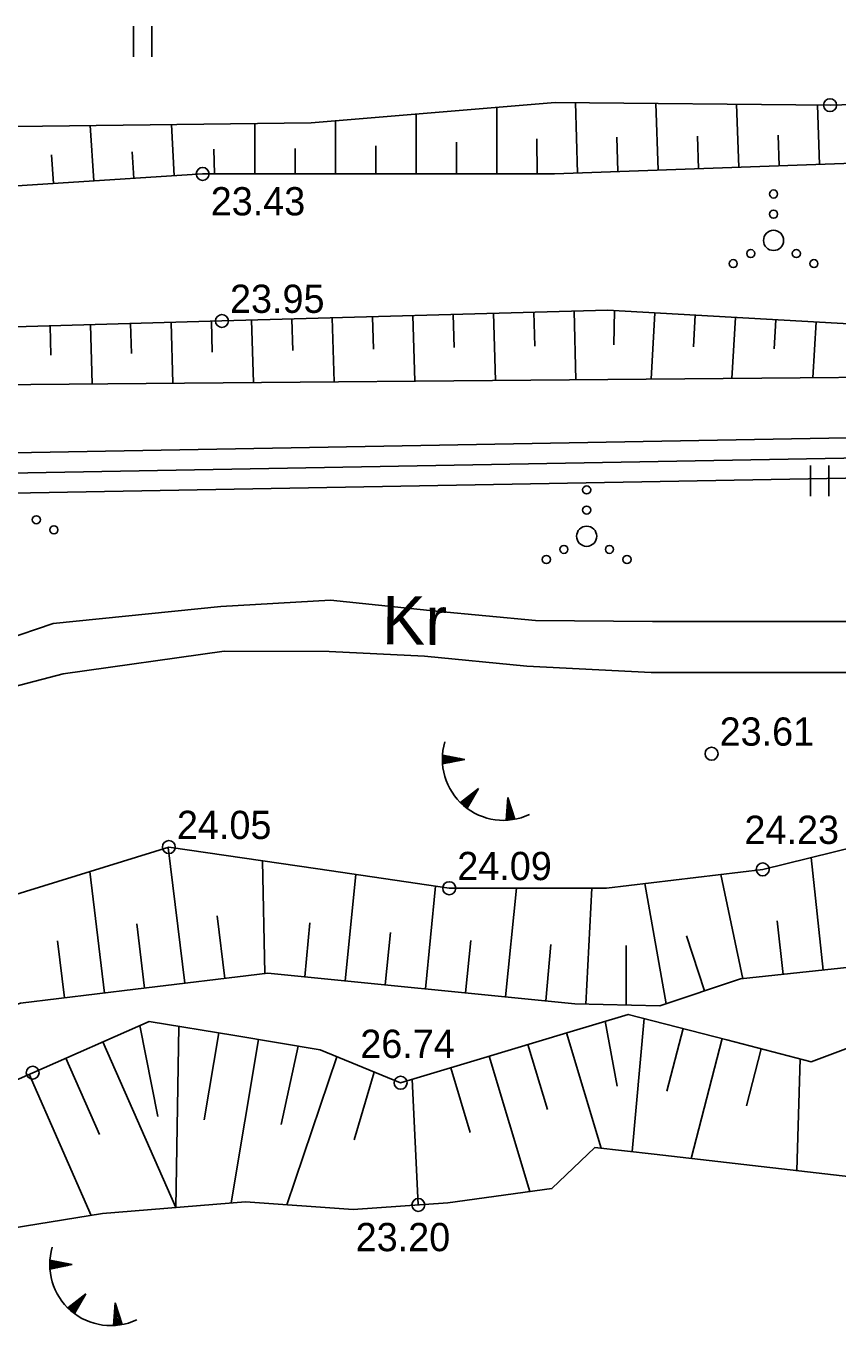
# Model space of a CAD drawing. Extents: x 509422 to 615075, y 6525431 to 6565970.
# Drawn here: x 513230.7 to 513271, y 6565838.7 to 6565903.4 of the extents above; entities that cross this region are included whole.
import ezdxf

# ---------------------------------------------------------------- set-up
doc = ezdxf.new("R2010")
doc.units = 0
for name, color, linetype in [('HALJASTUS', 7, 'Continuous'), ('KORGUS', 7, 'Continuous'), ('PIIR', 7, 'Continuous'), ('PIIR_TM', 7, 'Continuous'), ('RELJEEF', 7, 'Continuous'), ('TEE', 7, 'Continuous')]:
    doc.layers.add(name, color=color, linetype=linetype)

msp = doc.modelspace()

# ---------------------------------------------------------------- linework, layer by layer
at = {"layer": 'HALJASTUS'}
for p, q in [((513236.049, 6565903.384), (513236.049, 6565901.862)), ((513236.959, 6565903.384), (513236.959, 6565901.862)), ((513269.602, 6565881.613), (513269.602, 6565880.091)), ((513270.512, 6565881.613), (513270.512, 6565880.091))]:
    msp.add_line(p, q, dxfattribs=at)
for centre, radius in [((513267.777, 6565895.064), 0.2), ((513267.777, 6565894.064), 0.2), ((513267.777, 6565892.764), 0.5), ((513266.647, 6565892.114), 0.2), ((513268.907, 6565892.114), 0.2), ((513265.777, 6565891.614), 0.2), ((513269.777, 6565891.614), 0.2), ((513258.511, 6565880.4), 0.2), ((513258.511, 6565879.4), 0.2), ((513231.231, 6565878.92), 0.2), ((513232.101, 6565878.42), 0.2), ((513258.511, 6565878.1), 0.5), ((513257.381, 6565877.45), 0.2), ((513259.641, 6565877.45), 0.2), ((513256.511, 6565876.95), 0.2), ((513260.511, 6565876.95), 0.2)]:
    msp.add_circle(centre, radius, dxfattribs=at)
at = {"layer": 'KORGUS'}
for centre in [(513270.577, 6565899.466), (513239.476, 6565896.059), (513240.432, 6565888.772), (513264.703, 6565867.323), (513237.8, 6565862.697), (513267.241, 6565861.59), (513251.698, 6565860.659), (513231.051, 6565851.517), (513249.287, 6565851.017), (513250.167, 6565844.964)]:
    msp.add_circle(centre, 0.32, dxfattribs=at)
at = {"layer": 'PIIR'}
msp.add_lwpolyline([(513442.384, 6565886.056), (512829.322, 6565875.033), (512905.604, 6565720.31), (513290.987, 6565614.399), (513289.987, 6565493.425), (513354.686, 6565477.937), (513483.571, 6565506.952), (513523.89, 6565738.256), (513543.837, 6565852.517)], close=True, dxfattribs=at)
at = {"layer": 'PIIR_TM'}
for points in [[(512906.302, 6565721.155), (512830.916, 6565874.062), (513442.232, 6565885.053), (513542.704, 6565851.838), (513522.905, 6565738.428), (513482.701, 6565507.781), (513354.693, 6565478.963), (513290.993, 6565494.213), (513291.994, 6565615.159)], [(512832.51, 6565873.09), (513442.08, 6565884.05), (513541.57, 6565851.16), (513521.92, 6565738.6), (513481.83, 6565508.61), (513354.7, 6565479.99), (513337.28, 6565484.16), (513292, 6565495), (513293, 6565615.92), (512907, 6565722), (512869.36, 6565798.35)]]:
    msp.add_lwpolyline(points, close=True, dxfattribs=at)
at = {"layer": 'RELJEEF'}
for p, q in [((513250.062, 6565896.059), (513250.062, 6565899.027)), ((513254.062, 6565896.059), (513254.062, 6565899.362)), ((513258.062, 6565896.1), (513257.963, 6565899.595)), ((513262.059, 6565896.244), (513261.94, 6565899.554)), ((513266.057, 6565896.387), (513265.944, 6565899.513)), ((513270.054, 6565896.531), (513269.948, 6565899.472)), ((513234.074, 6565895.711), (513233.897, 6565898.453)), ((513238.065, 6565895.968), (513237.926, 6565898.504)), ((513242.062, 6565896.059), (513242.062, 6565898.556)), ((513246.062, 6565896.059), (513246.062, 6565898.692)), ((513256.045, 6565897.793), (513256.062, 6565896.059)), ((513259.999, 6565897.873), (513260.06, 6565896.172)), ((513264, 6565897.925), (513264.058, 6565896.316)), ((513268.001, 6565897.976), (513268.055, 6565896.459)), ((513235.985, 6565897.159), (513236.07, 6565895.839)), ((513240.034, 6565897.294), (513240.062, 6565896.059)), ((513244.062, 6565897.32), (513244.062, 6565896.059)), ((513248.062, 6565897.459), (513248.062, 6565896.059)), ((513252.062, 6565897.627), (513252.062, 6565896.059)), ((513231.986, 6565897.005), (513232.078, 6565895.582)), ((513237.907, 6565888.701), (513237.991, 6565885.688)), ((513239.949, 6565887.231), (513239.906, 6565888.757)), ((513241.905, 6565888.813), (513241.992, 6565885.722)), ((513243.948, 6565887.304), (513243.904, 6565888.869)), ((513245.903, 6565888.925), (513245.992, 6565885.756)), ((513247.948, 6565887.377), (513247.903, 6565888.982)), ((513249.902, 6565889.038), (513249.993, 6565885.79)), ((513251.947, 6565887.45), (513251.901, 6565889.094)), ((513253.9, 6565889.15), (513253.994, 6565885.824)), ((513255.947, 6565887.523), (513255.899, 6565889.206)), ((513257.899, 6565889.262), (513257.969, 6565885.857)), ((513259.86, 6565887.581), (513259.897, 6565889.288)), ((513261.894, 6565889.175), (513261.707, 6565885.889)), ((513263.801, 6565887.484), (513263.891, 6565889.061)), ((513265.888, 6565888.948), (513265.716, 6565885.923)), ((513267.802, 6565887.387), (513267.885, 6565888.834)), ((513269.881, 6565888.721), (513269.724, 6565885.957)), ((513231.95, 6565887.084), (513231.909, 6565888.532)), ((513233.908, 6565888.588), (513233.991, 6565885.654)), ((513235.949, 6565887.158), (513235.907, 6565888.645)), ((513251.357, 6565867.064), (513251.556, 6565867.223)), ((513251.358, 6565867.129), (513251.492, 6565867.236)), ((513251.358, 6565867), (513251.621, 6565867.211)), ((513251.359, 6565866.937), (513251.685, 6565867.198)), ((513251.361, 6565867.195), (513251.427, 6565867.248)), ((513251.362, 6565866.876), (513251.75, 6565867.186)), ((513252.478, 6565867.045), (513251.365, 6565867.26)), ((513252.478, 6565867.045), (513251.366, 6565866.827)), ((513251.386, 6565866.831), (513251.814, 6565867.173)), ((513251.492, 6565866.852), (513251.879, 6565867.161)), ((513251.598, 6565866.872), (513251.943, 6565867.148)), ((513251.704, 6565866.893), (513252.007, 6565867.136)), ((513251.81, 6565866.914), (513252.072, 6565867.123)), ((513251.916, 6565866.935), (513252.136, 6565867.111)), ((513252.022, 6565866.956), (513252.201, 6565867.099)), ((513252.128, 6565866.976), (513252.265, 6565867.086)), ((513252.234, 6565866.997), (513252.33, 6565867.074)), ((513252.34, 6565867.018), (513252.394, 6565867.061)), ((513253.142, 6565865.605), (513252.253, 6565864.901)), ((513253.142, 6565865.605), (513252.582, 6565864.619)), ((513252.859, 6565865.107), (513252.869, 6565865.389)), ((513252.912, 6565865.201), (513252.92, 6565865.43)), ((513252.966, 6565865.295), (513252.972, 6565865.47)), ((513253.019, 6565865.389), (513253.023, 6565865.511)), ((513253.072, 6565865.483), (513253.075, 6565865.552)), ((513252.3, 6565864.855), (513252.303, 6565864.94)), ((513252.348, 6565864.81), (513252.354, 6565864.981)), ((513252.397, 6565864.767), (513252.406, 6565865.022)), ((513252.445, 6565864.726), (513252.457, 6565865.063)), ((513252.494, 6565864.687), (513252.509, 6565865.103)), ((513252.543, 6565864.649), (513252.56, 6565865.144)), ((513252.592, 6565864.637), (513252.612, 6565865.185)), ((513252.646, 6565864.731), (513252.663, 6565865.226)), ((513252.699, 6565864.825), (513252.715, 6565865.267)), ((513252.752, 6565864.919), (513252.766, 6565865.307)), ((513252.806, 6565865.013), (513252.818, 6565865.348)), ((513254.606, 6565865.157), (513254.521, 6565864.026)), ((513254.813, 6565864.509), (513254.575, 6565864.744)), ((513254.781, 6565864.612), (513254.58, 6565864.81)), ((513254.748, 6565864.715), (513254.585, 6565864.875)), ((513254.715, 6565864.817), (513254.59, 6565864.941)), ((513254.682, 6565864.92), (513254.595, 6565865.006)), ((513254.649, 6565865.023), (513254.6, 6565865.072)), ((513254.606, 6565865.157), (513254.952, 6565864.077)), ((513254.587, 6565864.03), (513254.526, 6565864.09)), ((513254.653, 6565864.035), (513254.531, 6565864.155)), ((513254.717, 6565864.042), (513254.536, 6565864.221)), ((513254.78, 6565864.049), (513254.541, 6565864.286)), ((513254.842, 6565864.058), (513254.546, 6565864.352)), ((513254.903, 6565864.068), (513254.551, 6565864.417)), ((513254.945, 6565864.097), (513254.556, 6565864.483)), ((513254.912, 6565864.2), (513254.56, 6565864.548)), ((513254.879, 6565864.303), (513254.565, 6565864.614)), ((513254.846, 6565864.406), (513254.57, 6565864.679)), ((513238.585, 6565855.948), (513237.763, 6565862.685)), ((513270.237, 6565856.604), (513269.634, 6565862.179)), ((513234.615, 6565855.463), (513233.88, 6565861.482)), ((513242.556, 6565856.432), (513242.448, 6565862.015)), ((513246.535, 6565856.068), (513247.063, 6565861.339)), ((513262.46, 6565854.933), (513261.39, 6565860.887)), ((513266.26, 6565856.174), (513265.167, 6565861.341)), ((513250.515, 6565855.669), (513251.025, 6565860.758)), ((513254.496, 6565855.271), (513255.035, 6565860.659)), ((513258.478, 6565854.914), (513258.773, 6565860.659)), ((513236.211, 6565858.895), (513236.6, 6565855.705)), ((513240.191, 6565859.296), (513240.57, 6565856.19)), ((513244.791, 6565858.951), (513244.545, 6565856.267)), ((513267.961, 6565859.043), (513268.248, 6565856.389)), ((513248.785, 6565858.458), (513248.525, 6565855.868)), ((513263.466, 6565858.298), (513264.357, 6565855.566)), ((513232.284, 6565858.051), (513232.629, 6565855.221)), ((513252.765, 6565858.065), (513252.506, 6565855.47)), ((513256.736, 6565857.866), (513256.486, 6565855.072)), ((513260.463, 6565857.82), (513260.478, 6565854.866)), ((513237.257, 6565849.343), (513236.36, 6565853.855)), ((513238.297, 6565853.812), (513238.147, 6565844.831)), ((513260.027, 6565850.842), (513259.433, 6565854.063)), ((513261.357, 6565854.203), (513260.762, 6565847.605)), ((513239.555, 6565849.186), (513240.27, 6565853.484)), ((513242.243, 6565853.156), (513240.897, 6565845.059)), ((513257.517, 6565853.488), (513259.23, 6565847.782)), ((513262.492, 6565850.6), (513263.293, 6565853.703)), ((513265.23, 6565853.203), (513263.696, 6565847.266)), ((513234.529, 6565853.049), (513238.147, 6565844.831)), ((513243.368, 6565848.941), (513244.216, 6565852.828)), ((513256.566, 6565849.699), (513255.602, 6565852.913)), ((513266.434, 6565849.868), (513267.166, 6565852.702)), ((513234.369, 6565848.45), (513232.699, 6565852.243)), ((513246.134, 6565852.308), (513243.649, 6565844.974)), ((513253.686, 6565852.338), (513255.701, 6565845.625)), ((513269.103, 6565852.202), (513268.923, 6565846.662)), ((513230.868, 6565851.437), (513233.949, 6565844.44)), ((513246.979, 6565848.181), (513247.985, 6565851.55)), ((513249.855, 6565851.188), (513250.167, 6565844.964)), ((513252.733, 6565848.556), (513251.771, 6565851.763)), ((513231.894, 6565842.022), (513232.092, 6565842.181)), ((513231.894, 6565841.958), (513232.157, 6565842.169)), ((513231.895, 6565842.087), (513232.028, 6565842.193)), ((513231.896, 6565841.895), (513232.221, 6565842.156)), ((513231.897, 6565842.153), (513231.964, 6565842.206)), ((513231.899, 6565841.834), (513232.286, 6565842.144)), ((513233.014, 6565842.003), (513231.901, 6565842.218)), ((513231.922, 6565841.789), (513232.35, 6565842.131)), ((513232.028, 6565841.81), (513232.415, 6565842.119)), ((513232.134, 6565841.83), (513232.479, 6565842.106)), ((513232.24, 6565841.851), (513232.544, 6565842.094)), ((513232.346, 6565841.872), (513232.608, 6565842.081)), ((513232.452, 6565841.893), (513232.673, 6565842.069)), ((513233.014, 6565842.003), (513231.902, 6565841.785)), ((513232.558, 6565841.914), (513232.737, 6565842.056)), ((513232.664, 6565841.934), (513232.801, 6565842.044)), ((513232.77, 6565841.955), (513232.866, 6565842.032)), ((513232.877, 6565841.976), (513232.93, 6565842.019)), ((513233.678, 6565840.563), (513232.789, 6565839.859)), ((513233.678, 6565840.563), (513233.118, 6565839.577)), ((513233.129, 6565839.595), (513233.148, 6565840.143)), ((513233.182, 6565839.689), (513233.199, 6565840.184)), ((513233.235, 6565839.783), (513233.251, 6565840.224)), ((513233.289, 6565839.877), (513233.302, 6565840.265)), ((513233.342, 6565839.971), (513233.354, 6565840.306)), ((513233.395, 6565840.065), (513233.405, 6565840.347)), ((513233.449, 6565840.159), (513233.457, 6565840.387)), ((513233.502, 6565840.253), (513233.508, 6565840.428)), ((513233.555, 6565840.347), (513233.56, 6565840.469)), ((513233.609, 6565840.441), (513233.611, 6565840.51)), ((513232.836, 6565839.813), (513232.839, 6565839.898)), ((513232.885, 6565839.768), (513232.891, 6565839.939)), ((513232.933, 6565839.725), (513232.942, 6565839.98)), ((513232.982, 6565839.684), (513232.994, 6565840.021)), ((513233.03, 6565839.644), (513233.045, 6565840.061)), ((513233.079, 6565839.606), (513233.096, 6565840.102)), ((513235.142, 6565840.115), (513235.058, 6565838.984)), ((513235.449, 6565839.158), (513235.097, 6565839.506)), ((513235.416, 6565839.261), (513235.102, 6565839.571)), ((513235.383, 6565839.364), (513235.106, 6565839.637)), ((513235.35, 6565839.467), (513235.111, 6565839.702)), ((513235.317, 6565839.57), (513235.116, 6565839.768)), ((513235.284, 6565839.673), (513235.121, 6565839.833)), ((513235.251, 6565839.775), (513235.126, 6565839.899)), ((513235.218, 6565839.878), (513235.131, 6565839.964)), ((513235.185, 6565839.981), (513235.136, 6565840.03)), ((513235.142, 6565840.115), (513235.488, 6565839.035)), ((513235.123, 6565838.988), (513235.062, 6565839.048)), ((513235.189, 6565838.993), (513235.067, 6565839.113)), ((513235.253, 6565839), (513235.072, 6565839.179)), ((513235.317, 6565839.007), (513235.077, 6565839.244)), ((513235.379, 6565839.016), (513235.082, 6565839.31)), ((513235.44, 6565839.026), (513235.087, 6565839.375)), ((513235.481, 6565839.055), (513235.092, 6565839.441))]:
    msp.add_line(p, q, dxfattribs=at)
for points in [[(513323.331, 6565900.882), (513316.24, 6565901.042), (513308.201, 6565901.223), (513297.384, 6565899.525), (513287.254, 6565899.952), (513278.098, 6565899.685), (513270.577, 6565899.466), (513256.958, 6565899.605), (513244.856, 6565898.591), (513214.214, 6565898.204), (513203.071, 6565897.351), (513193.298, 6565896.602), (513177.54, 6565896.414), (513165.38, 6565896.268), (513158.709, 6565896.189), (513147.461, 6565896.054), (513134.298, 6565895.897), (513122.29, 6565896.724)], [(513115.679, 6565894.54), (513153.82, 6565892.441), (513173.134, 6565894.028), (513192.511, 6565894.123), (513210.829, 6565894.213), (513239.476, 6565896.059), (513256.923, 6565896.059), (513295.339, 6565897.442), (513310.267, 6565896.788), (513319.13, 6565897.908), (513343.847, 6565897.913), (513364.747, 6565899.127), (513377.155, 6565898.566), (513389.54, 6565899.52), (513419.496, 6565897.709), (513439.316, 6565896.51), (513458.864, 6565893.025), (513479.825, 6565889.287), (513493.885, 6565884.311), (513505.224, 6565880.298), (513521.129, 6565875.908), (513536.53, 6565869.989), (513541.655, 6565870.181)], [(513325.686, 6565889.415), (513308.621, 6565889.402), (513300.571, 6565889.396), (513287.959, 6565890.055), (513281.987, 6565889.415), (513273.561, 6565888.512), (513259.542, 6565889.309), (513240.432, 6565888.772), (513226.145, 6565888.37), (513219.086, 6565888.172), (513213.338, 6565888.991), (513208.22, 6565888.244), (513200.745, 6565887.153), (513193.238, 6565888.001), (513185.687, 6565887.812), (513178.135, 6565887.624), (513138.079, 6565886.626), (513121.616, 6565884.211)], [(513126.775, 6565881.461), (513157.366, 6565880.16), (513169.961, 6565881.374), (513180.038, 6565883.521), (513195.339, 6565884.922), (513213.766, 6565885.482), (513282.452, 6565886.065), (513294.814, 6565888.014), (513304.517, 6565887.548), (513311.982, 6565887.188), (513324.916, 6565886.566), (513339.971, 6565888.294), (513388.172, 6565888.627), (513399.742, 6565888.707), (513443.451, 6565885.069), (513465.166, 6565880.821), (513482.458, 6565877.438), (513509.37, 6565869.814), (513529.493, 6565862.472), (513534.672, 6565860.582), (513540.98, 6565860.472)], [(513292.779, 6565861.003), (513290.488, 6565862.177), (513286.945, 6565863.993), (513284.738, 6565865.124), (513277.637, 6565864.151), (513267.241, 6565861.59), (513259.497, 6565860.659), (513251.698, 6565860.659), (513245.192, 6565861.613), (513237.8, 6565862.697), (513229.998, 6565860.279)], [(513224.829, 6565842.974), (513234.511, 6565844.53), (513241.602, 6565845.117), (513246.933, 6565844.744), (513251.625, 6565845.064), (513256.789, 6565845.775), (513258.921, 6565847.817), (513261.855, 6565847.478), (513273.471, 6565846.137), (513279.13, 6565846.865), (513285.315, 6565848.572), (513291.052, 6565851.443), (513293.312, 6565854.654), (513293.616, 6565858.569), (513292.779, 6565861.003)], [(513289.705, 6565858.721), (513286.506, 6565859.522), (513285.151, 6565859.861), (513280.108, 6565858.828), (513274.03, 6565857.014), (513266.14, 6565856.161), (513262.141, 6565854.827), (513257.927, 6565854.927), (513242.708, 6565856.451), (513236.151, 6565855.65), (513230.454, 6565854.955), (513220.386, 6565851.863), (513215.588, 6565852.503), (513210.839, 6565851.563), (513205.999, 6565851.543), (513197.888, 6565853.41), (513186.759, 6565855.473)], [(513225.282, 6565848.977), (513231.051, 6565851.517), (513236.82, 6565854.058), (513241.063, 6565853.352), (513245.306, 6565852.647), (513249.287, 6565851.017), (513253.407, 6565852.254), (513257.527, 6565853.49), (513260.575, 6565854.405), (513265.464, 6565853.142), (513269.649, 6565852.061), (513271.631, 6565852.8), (513275.15, 6565853.066), (513281.441, 6565854.133), (513287.033, 6565855.082), (513289.705, 6565857.121), (513289.705, 6565858.721)]]:
    msp.add_lwpolyline(points, dxfattribs=at)
for centre in [(513254.385, 6565867.05), (513234.921, 6565842.008)]:
    msp.add_arc(centre, 3.027, 163.42341, 295.17451, dxfattribs=at)
at = {"layer": 'TEE'}
for points in [[(513229.634, 6565872.952), (513232.07, 6565873.771), (513240.372, 6565874.627), (513245.806, 6565874.932), (513251.056, 6565874.397), (513255.975, 6565873.929), (513261.778, 6565873.884), (513271.472, 6565873.884), (513275.993, 6565874.23), (513279.212, 6565874.347), (513283.786, 6565875.059), (513286.582, 6565876.201), (513288.819, 6565877.001), (513292.73, 6565877.608), (513303.481, 6565879.051), (513307.853, 6565879.889), (513313.222, 6565879.948), (513318.532, 6565879.285)], [(513224.083, 6565869.076), (513232.567, 6565871.28), (513240.548, 6565872.402), (513245.741, 6565872.396), (513250.48, 6565872.161), (513255.546, 6565871.656), (513261.715, 6565871.348), (513271.569, 6565871.348), (513276.136, 6565871.697), (513279.454, 6565871.818), (513284.31, 6565872.573), (513287.564, 6565873.442), (513290.114, 6565873.865), (513297.451, 6565875.683), (513303.842, 6565876.794), (513308.107, 6565877.355), (513313.605, 6565876.87), (513317.817, 6565876.073)]]:
    msp.add_lwpolyline(points, dxfattribs=at)

# ---------------------------------------------------------------- texts
at = {"layer": 'KORGUS'}
for s, p in [('23.43 ', (513239.876, 6565894.004)), ('23.95 ', (513240.832, 6565889.172)), ('23.61 ', (513265.103, 6565867.723)), ('24.05 ', (513238.2, 6565863.097)), ('24.23 ', (513266.334, 6565862.855)), ('24.09 ', (513252.098, 6565861.059)), ('26.74 ', (513247.289, 6565852.248)), ('23.20 ', (513247.062, 6565842.67))]:
    msp.add_text(s, height=1.4, dxfattribs=at).set_placement(p)
at = {"layer": 'TEE'}
msp.add_text('Kr', height=2.4, rotation=359.2633, dxfattribs=at).set_placement((513248.358, 6565872.752))

doc.saveas('drawing.dxf')
